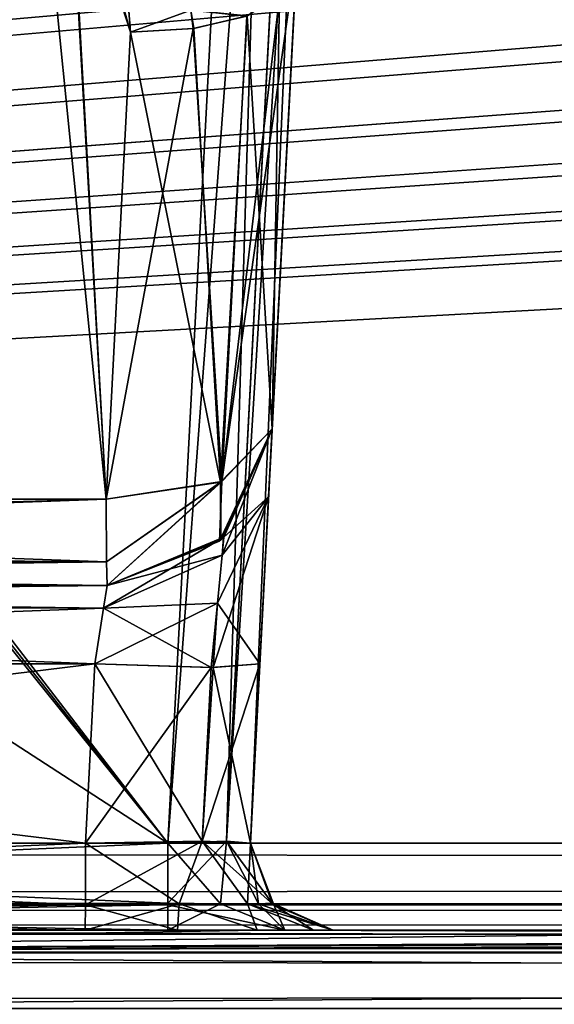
# Model space of a CAD drawing. Header units: inches. Extents: x -9.7 to 9.7, y -2.4 to 4.3.
# Tile 300 of 656: x -5.229 to -5.035, y -1.632 to -1.275. Entities that reach past the tile are written whole.
import ezdxf

# ---------------------------------------------------------------- set-up
doc = ezdxf.new("R2010")
doc.units = ezdxf.units.IN
doc.header["$LTSCALE"] = 101.851852
doc.header["$MEASUREMENT"] = 0
for name, color, linetype in [('1600', 7, 'CONTINUOUS'), ('1601', 7, 'CONTINUOUS'), ('1602', 7, 'CONTINUOUS'), ('1603', 7, 'CONTINUOUS'), ('1612', 7, 'CONTINUOUS'), ('1613', 7, 'CONTINUOUS'), ('1621', 7, 'CONTINUOUS'), ('1622', 7, 'CONTINUOUS'), ('1623', 7, 'CONTINUOUS'), ('1624', 7, 'CONTINUOUS'), ('1625', 7, 'CONTINUOUS'), ('1640', 7, 'CONTINUOUS'), ('166', 7, 'CONTINUOUS'), ('175', 7, 'CONTINUOUS'), ('1800', 7, 'CONTINUOUS'), ('1801', 7, 'CONTINUOUS'), ('1802', 7, 'CONTINUOUS'), ('1803', 7, 'CONTINUOUS'), ('1840', 7, 'CONTINUOUS'), ('200', 7, 'CONTINUOUS'), ('230', 7, 'CONTINUOUS'), ('231', 7, 'CONTINUOUS'), ('3858', 7, 'CONTINUOUS'), ('3863', 7, 'CONTINUOUS'), ('467', 7, 'CONTINUOUS'), ('5727', 7, 'CONTINUOUS'), ('6739', 7, 'CONTINUOUS'), ('6740', 7, 'CONTINUOUS'), ('6741', 7, 'CONTINUOUS'), ('6742', 7, 'CONTINUOUS'), ('6743', 7, 'CONTINUOUS'), ('7287', 7, 'CONTINUOUS'), ('7288', 7, 'CONTINUOUS'), ('7291', 7, 'CONTINUOUS'), ('7297', 7, 'CONTINUOUS'), ('7298', 7, 'CONTINUOUS'), ('7299', 7, 'CONTINUOUS'), ('7300', 7, 'CONTINUOUS'), ('7301', 7, 'CONTINUOUS'), ('7302', 7, 'CONTINUOUS'), ('7310', 7, 'CONTINUOUS'), ('7311', 7, 'CONTINUOUS'), ('7312', 7, 'CONTINUOUS'), ('8370', 7, 'CONTINUOUS'), ('8384', 7, 'CONTINUOUS'), ('9455', 7, 'CONTINUOUS'), ('9456', 7, 'CONTINUOUS'), ('9457', 7, 'CONTINUOUS'), ('9458', 7, 'CONTINUOUS'), ('9459', 7, 'CONTINUOUS'), ('9460', 7, 'CONTINUOUS'), ('9461', 7, 'CONTINUOUS'), ('9464', 7, 'CONTINUOUS'), ('9465', 7, 'CONTINUOUS')]:
    doc.layers.add(name, color=color, linetype=linetype)

msp = doc.modelspace()

# ---------------------------------------------------------------- linework, layer by layer
at = {"layer": '1600', "linetype": 'Continuous'}
for points in [[(-5.09641, -0.64895, 3.78276), (-5.14486, -1.57343, 4.39629), (-5.09584, -0.6382, 4.4453), (-5.09641, -0.64895, 3.78276)], [(-5.13828, -1.44788, 4.17846), (-5.14486, -1.57343, 4.39629), (-5.09641, -0.64895, 3.78276), (-5.13828, -1.44788, 4.17846)], [(-5.13698, -1.42314, 4.11653), (-5.13828, -1.44788, 4.17846), (-5.09641, -0.64895, 3.78276), (-5.13698, -1.42314, 4.11653)], [(-5.0979, -0.67738, 3.79138), (-5.13698, -1.42314, 4.11653), (-5.09641, -0.64895, 3.78276), (-5.0979, -0.67738, 3.79138)], [(-5.13698, -1.42314, 3.87629), (-5.13698, -1.42314, 4.11653), (-5.0979, -0.67738, 3.79138), (-5.13698, -1.42314, 3.87629)], [(-5.1278, -1.24804, 3.80555), (-5.13698, -1.42314, 3.87629), (-5.0979, -0.67738, 3.79138), (-5.1278, -1.24804, 3.80555)], [(-5.14145, -1.50847, 4.20637), (-5.14486, -1.57343, 4.39629), (-5.13828, -1.44788, 4.17846), (-5.14145, -1.50847, 4.20637)], [(-5.14486, -1.57343, 4.20977), (-5.14486, -1.57343, 4.39629), (-5.14145, -1.50847, 4.20637), (-5.14486, -1.57343, 4.20977)]]:
    msp.add_3dface(points, dxfattribs=at)
at = {"layer": '1601', "linetype": 'Continuous'}
for points in [[(-5.14486, -1.57343, 4.39629), (-5.14486, -1.57343, 4.20977), (-5.13647, -1.59584, 4.20977), (-5.14486, -1.57343, 4.39629)], [(-5.13643, -1.59589, 4.39629), (-5.14486, -1.57343, 4.39629), (-5.13647, -1.59584, 4.20977), (-5.13643, -1.59589, 4.39629)], [(-5.1149, -1.605, 4.20981), (-5.13643, -1.59589, 4.39629), (-5.13647, -1.59584, 4.20977), (-5.1149, -1.605, 4.20981)], [(-5.1149, -1.605, 4.20981), (-5.1149, -1.605, 4.39628), (-5.13643, -1.59589, 4.39629), (-5.1149, -1.605, 4.20981)]]:
    msp.add_3dface(points, dxfattribs=at)
at = {"layer": '1602', "linetype": 'Continuous'}
for points in [[(-5.17481, -1.59526, 4.43408), (-5.17481, -1.57343, 4.42625), (-5.15357, -1.57279, 4.41749), (-5.17481, -1.59526, 4.43408)], [(-5.1558, -1.59547, 4.42919), (-5.17481, -1.59526, 4.43408), (-5.15357, -1.57279, 4.41749), (-5.1558, -1.59547, 4.42919)], [(-5.14191, -1.59547, 4.41529), (-5.1558, -1.59547, 4.42919), (-5.15357, -1.57279, 4.41749), (-5.14191, -1.59547, 4.41529)], [(-5.14486, -1.57343, 4.39629), (-5.14191, -1.59547, 4.41529), (-5.15357, -1.57279, 4.41749), (-5.14486, -1.57343, 4.39629)], [(-5.14486, -1.57343, 4.39629), (-5.13643, -1.59589, 4.39629), (-5.14191, -1.59547, 4.41529), (-5.14486, -1.57343, 4.39629)], [(-5.17483, -1.605, 4.45621), (-5.17481, -1.59526, 4.43408), (-5.1558, -1.59547, 4.42919), (-5.17483, -1.605, 4.45621)], [(-5.13245, -1.605, 4.43868), (-5.17483, -1.605, 4.45621), (-5.1558, -1.59547, 4.42919), (-5.13245, -1.605, 4.43868)], [(-5.13245, -1.605, 4.43868), (-5.1558, -1.59547, 4.42919), (-5.14191, -1.59547, 4.41529), (-5.13245, -1.605, 4.43868)], [(-5.13643, -1.59589, 4.39629), (-5.13245, -1.605, 4.43868), (-5.14191, -1.59547, 4.41529), (-5.13643, -1.59589, 4.39629)], [(-5.1149, -1.605, 4.39628), (-5.13245, -1.605, 4.43868), (-5.13643, -1.59589, 4.39629), (-5.1149, -1.605, 4.39628)]]:
    msp.add_3dface(points, dxfattribs=at)
at = {"layer": '1603', "linetype": 'Continuous'}
for points in [[(-5.10467, -0.63882, 4.46648), (-5.17481, -1.57343, 4.42625), (-5.1258, -0.63817, 4.47526), (-5.10467, -0.63882, 4.46648)], [(-5.15357, -1.57279, 4.41749), (-5.17481, -1.57343, 4.42625), (-5.10467, -0.63882, 4.46648), (-5.15357, -1.57279, 4.41749)], [(-5.09584, -0.6382, 4.4453), (-5.14486, -1.57343, 4.39629), (-5.15357, -1.57279, 4.41749), (-5.09584, -0.6382, 4.4453)], [(-5.09584, -0.6382, 4.4453), (-5.15357, -1.57279, 4.41749), (-5.10467, -0.63882, 4.46648), (-5.09584, -0.6382, 4.4453)]]:
    msp.add_3dface(points, dxfattribs=at)
at = {"layer": '1612', "linetype": 'Continuous'}
for points in [[(-5.58789, -1.605, 4.14496), (-5.20481, -1.605, 4.1199), (-5.73311, -1.605, 4.1199), (-5.58789, -1.605, 4.14496)], [(-5.14248, -1.605, 4.14496), (-5.20481, -1.605, 4.1199), (-5.58789, -1.605, 4.14496), (-5.14248, -1.605, 4.14496)], [(-5.20481, -1.605, 4.1199), (-5.14248, -1.605, 4.14496), (-5.17135, -1.605, 4.12634), (-5.20481, -1.605, 4.1199)]]:
    msp.add_3dface(points, dxfattribs=at)
at = {"layer": '1613', "linetype": 'Continuous'}
for points in [[(-5.73311, -1.57343, 4.14986), (-5.73311, -1.5962, 4.14112), (-5.20477, -1.57343, 4.14986), (-5.73311, -1.57343, 4.14986)], [(-5.20477, -1.57343, 4.14986), (-5.73311, -1.5962, 4.14112), (-5.20477, -1.59589, 4.14143), (-5.20477, -1.57343, 4.14986)], [(-5.73311, -1.605, 4.1199), (-5.20481, -1.605, 4.1199), (-5.20477, -1.59589, 4.14143), (-5.73311, -1.605, 4.1199)], [(-5.73311, -1.5962, 4.14112), (-5.73311, -1.605, 4.1199), (-5.20477, -1.59589, 4.14143), (-5.73311, -1.5962, 4.14112)]]:
    msp.add_3dface(points, dxfattribs=at)
at = {"layer": '1621', "linetype": 'Continuous'}
for points in [[(-5.82228, -1.48, 3.86955), (-5.79654, -1.48, 4.11649), (-5.1969, -1.48, 4.11649), (-5.82228, -1.48, 3.86955)], [(-5.1969, -1.48, 3.86955), (-5.82228, -1.48, 3.86955), (-5.1969, -1.48, 4.11649), (-5.1969, -1.48, 3.86955)]]:
    msp.add_3dface(points, dxfattribs=at)
at = {"layer": '1622', "linetype": 'Continuous'}
for points in [[(-5.82228, -1.4663, 3.83516), (-5.82228, -1.47127, 3.84133), (-5.19722, -1.44873, 3.82319), (-5.82228, -1.4663, 3.83516)], [(-5.82228, -1.44873, 3.82319), (-5.82228, -1.4663, 3.83516), (-5.19722, -1.44873, 3.82319), (-5.82228, -1.44873, 3.82319)], [(-5.19722, -1.44873, 3.82319), (-5.82228, -1.47127, 3.84133), (-5.19706, -1.47145, 3.84158), (-5.19722, -1.44873, 3.82319)], [(-5.82228, -1.47127, 3.84133), (-5.82228, -1.48, 3.86955), (-5.19706, -1.47145, 3.84158), (-5.82228, -1.47127, 3.84133)], [(-5.82228, -1.48, 3.86955), (-5.1969, -1.48, 3.86955), (-5.19706, -1.47145, 3.84158), (-5.82228, -1.48, 3.86955)]]:
    msp.add_3dface(points, dxfattribs=at)
at = {"layer": '1623', "linetype": 'Continuous'}
for points in [[(-5.83865, -1.13627, 3.69695), (-5.82228, -1.44873, 3.82319), (-5.22861, -1.13627, 3.69695), (-5.83865, -1.13627, 3.69695)], [(-5.82228, -1.44873, 3.82319), (-5.19722, -1.44873, 3.82319), (-5.22861, -1.13627, 3.69695), (-5.82228, -1.44873, 3.82319)], [(-5.22861, -1.13627, 3.69695), (-5.19722, -1.44873, 3.82319), (-5.21038, -1.21142, 3.72731), (-5.22861, -1.13627, 3.69695)], [(-5.19722, -1.44873, 3.82319), (-5.18835, -1.27924, 3.75471), (-5.21038, -1.21142, 3.72731), (-5.19722, -1.44873, 3.82319)]]:
    msp.add_3dface(points, dxfattribs=at)
at = {"layer": '1624', "linetype": 'Continuous'}
for points in [[(-5.13698, -1.42314, 3.87629), (-5.1278, -1.24804, 3.80555), (-5.1343, -1.26547, 3.78548), (-5.13698, -1.42314, 3.87629)], [(-5.14613, -1.27338, 3.77106), (-5.13698, -1.42314, 3.87629), (-5.1343, -1.26547, 3.78548), (-5.14613, -1.27338, 3.77106)], [(-5.14613, -1.27338, 3.77106), (-5.16548, -1.2779, 3.75904), (-5.15573, -1.44255, 3.83862), (-5.14613, -1.27338, 3.77106)], [(-5.13698, -1.42314, 3.87629), (-5.14613, -1.27338, 3.77106), (-5.15573, -1.44255, 3.83862), (-5.13698, -1.42314, 3.87629)], [(-5.16548, -1.2779, 3.75904), (-5.18835, -1.27924, 3.75471), (-5.15573, -1.44255, 3.83862), (-5.16548, -1.2779, 3.75904)], [(-5.18835, -1.27924, 3.75471), (-5.19722, -1.44873, 3.82319), (-5.15573, -1.44255, 3.83862), (-5.18835, -1.27924, 3.75471)]]:
    msp.add_3dface(points, dxfattribs=at)
at = {"layer": '1625', "linetype": 'Continuous'}
for points in [[(-5.18835, -1.27924, 3.75471), (-5.16548, -1.2779, 3.75904), (-5.16655, -1.27128, 3.75635), (-5.18835, -1.27924, 3.75471)], [(-5.16548, -1.2779, 3.75904), (-5.14613, -1.27338, 3.77106), (-5.16655, -1.27128, 3.75635), (-5.16548, -1.2779, 3.75904)]]:
    msp.add_3dface(points, dxfattribs=at)
at = {"layer": '1640', "linetype": 'Continuous'}
for points in [[(-5.22861, -1.13627, 3.69695), (-5.18835, -1.27924, 3.75471), (-5.20015, -1.12842, 3.70182), (-5.22861, -1.13627, 3.69695)], [(-5.18835, -1.27924, 3.75471), (-5.16655, -1.27128, 3.75635), (-5.20015, -1.12842, 3.70182), (-5.18835, -1.27924, 3.75471)], [(-5.18835, -1.27924, 3.75471), (-5.22861, -1.13627, 3.69695), (-5.21038, -1.21142, 3.72731), (-5.18835, -1.27924, 3.75471)]]:
    msp.add_3dface(points, dxfattribs=at)
at = {"layer": '166', "linetype": 'Continuous'}
for points in [[(8.075, -1.605, 4.09849), (-8.075, -1.605, 4.09849), (8.075, -1.605, -4.09849), (8.075, -1.605, 4.09849)], [(8.075, -1.605, -4.09849), (-8.075, -1.605, 4.09849), (-8.075, -1.605, -4.09849), (8.075, -1.605, -4.09849)]]:
    msp.add_3dface(points, dxfattribs=at)
at = {"layer": '175', "linetype": 'Continuous'}
for points in [[(8.57824, -1.605, 4.59779), (-8.57822, -1.605, 4.59779), (5.96565, -1.605, 4.58254), (8.57824, -1.605, 4.59779)], [(5.96565, -1.605, 4.58254), (-8.57822, -1.605, 4.59779), (1.96565, -1.605, 4.58254), (5.96565, -1.605, 4.58254)], [(1.96565, -1.605, 4.58254), (-8.57822, -1.605, 4.59779), (-1.98604, -1.605, 4.58467), (1.96565, -1.605, 4.58254)], [(-1.98604, -1.605, 4.58467), (-8.57822, -1.605, 4.59779), (-5.98604, -1.605, 4.58467), (-1.98604, -1.605, 4.58467)], [(-8.57821, -1.605, -4.59779), (8.57824, -1.605, -4.59779), (-5.96565, -1.605, -4.58254), (-8.57821, -1.605, -4.59779)], [(-2.09812, -1.605, 4.5635), (-1.98604, -1.605, 4.58467), (-5.98604, -1.605, 4.58467), (-2.09812, -1.605, 4.5635)], [(-2.18687, -1.605, 4.49132), (-2.09812, -1.605, 4.5635), (-5.98604, -1.605, 4.58467), (-2.18687, -1.605, 4.49132)], [(-2.31452, -1.605, 4.45621), (-2.18687, -1.605, 4.49132), (-5.98604, -1.605, 4.58467), (-2.31452, -1.605, 4.45621)], [(-2.82517, -1.605, 4.45621), (-2.31452, -1.605, 4.45621), (-5.98604, -1.605, 4.58467), (-2.82517, -1.605, 4.45621)], [(-3.17483, -1.605, 4.45621), (-2.82517, -1.605, 4.45621), (-5.98604, -1.605, 4.58467), (-3.17483, -1.605, 4.45621)], [(-3.84467, -1.605, 4.45621), (-3.17483, -1.605, 4.45621), (-5.98604, -1.605, 4.58467), (-3.84467, -1.605, 4.45621)], [(-3.88708, -1.605, 4.43865), (-3.84467, -1.605, 4.45621), (-5.98604, -1.605, 4.58467), (-3.88708, -1.605, 4.43865)], [(-4.15533, -1.605, 4.45621), (-3.88708, -1.605, 4.43865), (-5.98604, -1.605, 4.58467), (-4.15533, -1.605, 4.45621)], [(-4.82517, -1.605, 4.45621), (-4.15533, -1.605, 4.45621), (-5.98604, -1.605, 4.58467), (-4.82517, -1.605, 4.45621)], [(-4.86758, -1.605, 4.43865), (-4.82517, -1.605, 4.45621), (-5.98604, -1.605, 4.58467), (-4.86758, -1.605, 4.43865)], [(-5.17483, -1.605, 4.45621), (-4.86758, -1.605, 4.43865), (-5.98604, -1.605, 4.58467), (-5.17483, -1.605, 4.45621)], [(-5.8773, -1.605, 4.55025), (-5.17483, -1.605, 4.45621), (-5.98604, -1.605, 4.58467), (-5.8773, -1.605, 4.55025)], [(-5.96565, -1.605, -4.58254), (8.57824, -1.605, -4.59779), (-1.96565, -1.605, -4.58254), (-5.96565, -1.605, -4.58254)], [(-5.86027, -1.605, -4.53864), (-5.96565, -1.605, -4.58254), (-1.96565, -1.605, -4.58254), (-5.86027, -1.605, -4.53864)], [(-5.68548, -1.605, 4.45621), (-5.17483, -1.605, 4.45621), (-5.8773, -1.605, 4.55025), (-5.68548, -1.605, 4.45621)], [(-5.68548, -1.605, -4.45621), (-5.86027, -1.605, -4.53864), (-1.96565, -1.605, -4.58254), (-5.68548, -1.605, -4.45621)], [(-5.17483, -1.605, -4.45621), (-5.68548, -1.605, -4.45621), (-1.96565, -1.605, -4.58254), (-5.17483, -1.605, -4.45621)], [(-5.13242, -1.605, -4.43865), (-5.17483, -1.605, -4.45621), (-4.82517, -1.605, -4.45621), (-5.13242, -1.605, -4.43865)], [(-4.82517, -1.605, -4.45621), (-5.17483, -1.605, -4.45621), (-1.96565, -1.605, -4.58254), (-4.82517, -1.605, -4.45621)], [(-4.8851, -1.605, 4.39627), (-4.86758, -1.605, 4.43865), (-5.17483, -1.605, 4.45621), (-4.8851, -1.605, 4.39627)], [(-5.13245, -1.605, 4.43868), (-4.8851, -1.605, 4.39627), (-5.17483, -1.605, 4.45621), (-5.13245, -1.605, 4.43868)], [(-5.14248, -1.605, -4.14496), (-5.12201, -1.605, -4.17472), (-4.8851, -1.605, -4.39628), (-5.14248, -1.605, -4.14496)], [(-4.85755, -1.605, -4.14497), (-5.14248, -1.605, -4.14496), (-4.87798, -1.605, -4.1747), (-4.85755, -1.605, -4.14497)], [(-4.87798, -1.605, -4.1747), (-5.14248, -1.605, -4.14496), (-4.8851, -1.605, -4.2098), (-4.87798, -1.605, -4.1747)], [(-4.8851, -1.605, -4.2098), (-5.14248, -1.605, -4.14496), (-4.8851, -1.605, -4.39628), (-4.8851, -1.605, -4.2098)], [(-5.14248, -1.605, 4.14496), (-4.85752, -1.605, 4.14496), (-5.12203, -1.605, 4.17469), (-5.14248, -1.605, 4.14496)], [(-4.8851, -1.605, 4.20982), (-4.8851, -1.605, 4.39627), (-5.13245, -1.605, 4.43868), (-4.8851, -1.605, 4.20982)], [(-5.1149, -1.605, 4.39628), (-4.8851, -1.605, 4.20982), (-5.13245, -1.605, 4.43868), (-5.1149, -1.605, 4.39628)], [(-5.1149, -1.605, -4.39627), (-5.13242, -1.605, -4.43865), (-4.82517, -1.605, -4.45621), (-5.1149, -1.605, -4.39627)], [(-5.12203, -1.605, 4.17469), (-4.85752, -1.605, 4.14496), (-5.1149, -1.605, 4.20981), (-5.12203, -1.605, 4.17469)], [(-5.12201, -1.605, -4.17472), (-5.1149, -1.605, -4.20982), (-4.8851, -1.605, -4.39628), (-5.12201, -1.605, -4.17472)], [(-5.1149, -1.605, -4.20982), (-5.1149, -1.605, -4.39627), (-4.86755, -1.605, -4.43868), (-5.1149, -1.605, -4.20982)], [(-4.86755, -1.605, -4.43868), (-5.1149, -1.605, -4.39627), (-4.82517, -1.605, -4.45621), (-4.86755, -1.605, -4.43868)], [(-4.8851, -1.605, -4.39628), (-5.1149, -1.605, -4.20982), (-4.86755, -1.605, -4.43868), (-4.8851, -1.605, -4.39628)], [(-4.87799, -1.605, 4.17472), (-4.8851, -1.605, 4.20982), (-5.1149, -1.605, 4.39628), (-4.87799, -1.605, 4.17472)], [(-4.85752, -1.605, 4.14496), (-4.87799, -1.605, 4.17472), (-5.1149, -1.605, 4.39628), (-4.85752, -1.605, 4.14496)], [(-5.1149, -1.605, 4.20981), (-4.85752, -1.605, 4.14496), (-5.1149, -1.605, 4.39628), (-5.1149, -1.605, 4.20981)]]:
    msp.add_3dface(points, dxfattribs=at)
at = {"layer": '1800', "linetype": 'Continuous'}
for points in [[(-5.70702, -1.22838, -4.44433), (-5.68551, -1.57343, -4.42625), (-5.1258, -0.63817, -4.47526), (-5.70702, -1.22838, -4.44433)], [(-5.68551, -1.57343, -4.42625), (-5.17481, -1.57343, -4.42625), (-5.1258, -0.63817, -4.47526), (-5.68551, -1.57343, -4.42625)]]:
    msp.add_3dface(points, dxfattribs=at)
at = {"layer": '1801', "linetype": 'Continuous'}
for points in [[(-5.17481, -1.57343, -4.42625), (-5.68551, -1.57343, -4.42625), (-5.68549, -1.5959, -4.43468), (-5.17481, -1.57343, -4.42625)], [(-5.17481, -1.59589, -4.43467), (-5.17481, -1.57343, -4.42625), (-5.68549, -1.5959, -4.43468), (-5.17481, -1.59589, -4.43467)], [(-5.68548, -1.605, -4.45621), (-5.17481, -1.59589, -4.43467), (-5.68549, -1.5959, -4.43468), (-5.68548, -1.605, -4.45621)], [(-5.68548, -1.605, -4.45621), (-5.17483, -1.605, -4.45621), (-5.17481, -1.59589, -4.43467), (-5.68548, -1.605, -4.45621)]]:
    msp.add_3dface(points, dxfattribs=at)
at = {"layer": '1802', "linetype": 'Continuous'}
for points in [[(-5.17481, -1.57343, -4.42625), (-5.15581, -1.59547, -4.42919), (-5.15361, -1.57279, -4.41753), (-5.17481, -1.57343, -4.42625)], [(-5.17481, -1.57343, -4.42625), (-5.17481, -1.59589, -4.43467), (-5.15581, -1.59547, -4.42919), (-5.17481, -1.57343, -4.42625)], [(-5.15581, -1.59547, -4.42919), (-5.14192, -1.59547, -4.4153), (-5.15361, -1.57279, -4.41753), (-5.15581, -1.59547, -4.42919)], [(-5.13702, -1.59526, -4.39629), (-5.14486, -1.57343, -4.39629), (-5.15361, -1.57279, -4.41753), (-5.13702, -1.59526, -4.39629)], [(-5.14192, -1.59547, -4.4153), (-5.13702, -1.59526, -4.39629), (-5.15361, -1.57279, -4.41753), (-5.14192, -1.59547, -4.4153)], [(-5.17483, -1.605, -4.45621), (-5.13242, -1.605, -4.43865), (-5.17481, -1.59589, -4.43467), (-5.17483, -1.605, -4.45621)], [(-5.17481, -1.59589, -4.43467), (-5.13242, -1.605, -4.43865), (-5.15581, -1.59547, -4.42919), (-5.17481, -1.59589, -4.43467)], [(-5.13242, -1.605, -4.43865), (-5.14192, -1.59547, -4.4153), (-5.15581, -1.59547, -4.42919), (-5.13242, -1.605, -4.43865)], [(-5.1149, -1.605, -4.39627), (-5.13702, -1.59526, -4.39629), (-5.14192, -1.59547, -4.4153), (-5.1149, -1.605, -4.39627)], [(-5.13242, -1.605, -4.43865), (-5.1149, -1.605, -4.39627), (-5.14192, -1.59547, -4.4153), (-5.13242, -1.605, -4.43865)]]:
    msp.add_3dface(points, dxfattribs=at)
at = {"layer": '1803', "linetype": 'Continuous'}
for points in [[(-5.1258, -0.63817, -4.47526), (-5.17481, -1.57343, -4.42625), (-5.15361, -1.57279, -4.41753), (-5.1258, -0.63817, -4.47526)], [(-5.1258, -0.63817, -4.47526), (-5.15361, -1.57279, -4.41753), (-5.10463, -0.63882, -4.46644), (-5.1258, -0.63817, -4.47526)], [(-5.15361, -1.57279, -4.41753), (-5.14486, -1.57343, -4.39629), (-5.10463, -0.63882, -4.46644), (-5.15361, -1.57279, -4.41753)], [(-5.10463, -0.63882, -4.46644), (-5.14486, -1.57343, -4.39629), (-5.09584, -0.6382, -4.4453), (-5.10463, -0.63882, -4.46644)]]:
    msp.add_3dface(points, dxfattribs=at)
at = {"layer": '1840', "linetype": 'Continuous'}
for points in [[(-5.58789, -1.605, -4.14496), (-5.14248, -1.605, -4.14496), (-2.5761, -1.61322, -4.1656), (-5.58789, -1.605, -4.14496)], [(-5.58789, -1.61326, -4.16563), (-5.58789, -1.605, -4.14496), (-2.5761, -1.61322, -4.1656), (-5.58789, -1.61326, -4.16563)], [(-5.14248, -1.605, -4.14496), (-4.85755, -1.605, -4.14497), (-2.5761, -1.61322, -4.1656), (-5.14248, -1.605, -4.14496)], [(-2.5761, -1.63343, -4.17492), (-5.58789, -1.61326, -4.16563), (-2.5761, -1.61322, -4.1656), (-2.5761, -1.63343, -4.17492)], [(-5.58789, -1.63343, -4.17492), (-5.58789, -1.61326, -4.16563), (-2.5761, -1.63343, -4.17492), (-5.58789, -1.63343, -4.17492)]]:
    msp.add_3dface(points, dxfattribs=at)
at = {"layer": '200', "linetype": 'Continuous'}
for points in [[(8.57837, -1.59603, 4.61919), (8.57837, -1.57343, 4.62775), (-8.57837, -1.59542, 4.61977), (8.57837, -1.59603, 4.61919)], [(-8.57837, -1.59542, 4.61977), (8.57837, -1.57343, 4.62775), (-8.57837, -1.57343, 4.62775), (-8.57837, -1.59542, 4.61977)], [(-8.57822, -1.605, 4.59779), (8.57837, -1.59603, 4.61919), (-8.57837, -1.59542, 4.61977), (-8.57822, -1.605, 4.59779)], [(-8.57822, -1.605, 4.59779), (8.57824, -1.605, 4.59779), (8.57837, -1.59603, 4.61919), (-8.57822, -1.605, 4.59779)]]:
    msp.add_3dface(points, dxfattribs=at)
at = {"layer": '230', "linetype": 'Continuous'}
for points in [[(-8.57837, -1.59603, -4.61919), (-8.57837, -1.57343, -4.62775), (8.57837, -1.59542, -4.61977), (-8.57837, -1.59603, -4.61919)], [(8.57837, -1.59542, -4.61977), (-8.57837, -1.57343, -4.62775), (8.57837, -1.57343, -4.62775), (8.57837, -1.59542, -4.61977)], [(8.57824, -1.605, -4.59779), (-8.57837, -1.59603, -4.61919), (8.57837, -1.59542, -4.61977), (8.57824, -1.605, -4.59779)], [(8.57824, -1.605, -4.59779), (-8.57821, -1.605, -4.59779), (-8.57837, -1.59603, -4.61919), (8.57824, -1.605, -4.59779)]]:
    msp.add_3dface(points, dxfattribs=at)
at = {"layer": '231', "linetype": 'Continuous'}
for points in [[(-1.89693, -0.63817, -4.57874), (-8.57837, -1.57343, -4.62775), (-1.93722, -0.62134, -4.57786), (-1.89693, -0.63817, -4.57874)], [(-1.93722, -0.62134, -4.57786), (-8.57837, -1.57343, -4.62775), (-2.10307, -0.63817, -4.57874), (-1.93722, -0.62134, -4.57786)], [(-2.87743, -0.63817, -4.57874), (-8.57837, -1.57343, -4.62775), (-2.91772, -0.62134, -4.57786), (-2.87743, -0.63817, -4.57874)], [(-2.91772, -0.62134, -4.57786), (-8.57837, -1.57343, -4.62775), (-3.12257, -0.63817, -4.57874), (-2.91772, -0.62134, -4.57786)], [(-4.87743, -0.63817, -4.57874), (-8.57837, -1.57343, -4.62775), (-4.91772, -0.62134, -4.57786), (-4.87743, -0.63817, -4.57874)], [(-4.91772, -0.62134, -4.57786), (-8.57837, -1.57343, -4.62775), (-5.12257, -0.63817, -4.57874), (-4.91772, -0.62134, -4.57786)], [(-3.89693, -0.63817, -4.57874), (-8.57837, -1.57343, -4.62775), (-3.93717, -0.62139, -4.57786), (-3.89693, -0.63817, -4.57874)], [(-3.93717, -0.62139, -4.57786), (-8.57837, -1.57343, -4.62775), (-4.10307, -0.63817, -4.57874), (-3.93717, -0.62139, -4.57786)], [(8.57837, -1.57343, -4.62775), (-8.57837, -1.57343, -4.62775), (8.52935, -0.63817, -4.57874), (8.57837, -1.57343, -4.62775)], [(5.89693, -0.63817, -4.57874), (-8.57837, -1.57343, -4.62775), (5.12257, -0.63817, -4.57874), (5.89693, -0.63817, -4.57874)], [(-8.57837, -1.57343, -4.62775), (5.89693, -0.63817, -4.57874), (6.10307, -0.63817, -4.57874), (-8.57837, -1.57343, -4.62775)], [(5.12257, -0.63817, -4.57874), (-8.57837, -1.57343, -4.62775), (4.87743, -0.63817, -4.57874), (5.12257, -0.63817, -4.57874)], [(4.87743, -0.63817, -4.57874), (-8.57837, -1.57343, -4.62775), (4.10307, -0.63817, -4.57874), (4.87743, -0.63817, -4.57874)], [(4.10307, -0.63817, -4.57874), (-8.57837, -1.57343, -4.62775), (3.89693, -0.63817, -4.57874), (4.10307, -0.63817, -4.57874)], [(3.89693, -0.63817, -4.57874), (-8.57837, -1.57343, -4.62775), (3.12257, -0.63817, -4.57874), (3.89693, -0.63817, -4.57874)], [(3.12257, -0.63817, -4.57874), (-8.57837, -1.57343, -4.62775), (2.87743, -0.63817, -4.57874), (3.12257, -0.63817, -4.57874)], [(2.87743, -0.63817, -4.57874), (-8.57837, -1.57343, -4.62775), (2.10307, -0.63817, -4.57874), (2.87743, -0.63817, -4.57874)], [(2.10307, -0.63817, -4.57874), (-8.57837, -1.57343, -4.62775), (1.89693, -0.63817, -4.57874), (2.10307, -0.63817, -4.57874)], [(1.89693, -0.63817, -4.57874), (-8.57837, -1.57343, -4.62775), (-1.89693, -0.63817, -4.57874), (1.89693, -0.63817, -4.57874)], [(-2.10307, -0.63817, -4.57874), (-8.57837, -1.57343, -4.62775), (-2.87743, -0.63817, -4.57874), (-2.10307, -0.63817, -4.57874)], [(-3.12257, -0.63817, -4.57874), (-8.57837, -1.57343, -4.62775), (-3.89693, -0.63817, -4.57874), (-3.12257, -0.63817, -4.57874)], [(-4.10307, -0.63817, -4.57874), (-8.57837, -1.57343, -4.62775), (-4.87743, -0.63817, -4.57874), (-4.10307, -0.63817, -4.57874)], [(-5.12257, -0.63817, -4.57874), (-8.57837, -1.57343, -4.62775), (-5.89693, -0.63817, -4.57874), (-5.12257, -0.63817, -4.57874)], [(8.52935, -0.63817, -4.57874), (-8.57837, -1.57343, -4.62775), (7.12257, -0.63817, -4.57874), (8.52935, -0.63817, -4.57874)], [(7.12257, -0.63817, -4.57874), (-8.57837, -1.57343, -4.62775), (6.87743, -0.63817, -4.57874), (7.12257, -0.63817, -4.57874)], [(6.87743, -0.63817, -4.57874), (-8.57837, -1.57343, -4.62775), (6.10307, -0.63817, -4.57874), (6.87743, -0.63817, -4.57874)]]:
    msp.add_3dface(points, dxfattribs=at)
at = {"layer": '3858', "linetype": 'Continuous'}
for points in [[(-8.075, -1.605, 4.09849), (8.075, -1.605, 4.09849), (8.075, -1.61324, 4.07784), (-8.075, -1.605, 4.09849)], [(-8.075, -1.605, 4.09849), (8.075, -1.61324, 4.07784), (-8.075, -1.61324, 4.07784), (-8.075, -1.605, 4.09849)], [(8.075, -1.63343, 4.06853), (-8.075, -1.63343, 4.06853), (-8.075, -1.61324, 4.07784), (8.075, -1.63343, 4.06853)], [(8.075, -1.61324, 4.07784), (8.075, -1.63343, 4.06853), (-8.075, -1.61324, 4.07784), (8.075, -1.61324, 4.07784)]]:
    msp.add_3dface(points, dxfattribs=at)
at = {"layer": '3863', "linetype": 'Continuous'}
for points in [[(8.075, -1.605, -4.09849), (-8.075, -1.605, -4.09849), (-8.075, -1.61324, -4.07784), (8.075, -1.605, -4.09849)], [(8.075, -1.61324, -4.07784), (8.075, -1.605, -4.09849), (-8.075, -1.61324, -4.07784), (8.075, -1.61324, -4.07784)], [(-8.075, -1.63343, -4.06853), (8.075, -1.63343, -4.06853), (8.075, -1.61324, -4.07784), (-8.075, -1.63343, -4.06853)], [(-8.075, -1.63343, -4.06853), (8.075, -1.61324, -4.07784), (-8.075, -1.61324, -4.07784), (-8.075, -1.63343, -4.06853)]]:
    msp.add_3dface(points, dxfattribs=at)
at = {"layer": '467', "linetype": 'Continuous'}
for points in [[(-8.57837, -1.57343, 4.62775), (8.57837, -1.57343, 4.62775), (-8.52935, -0.63817, 4.57874), (-8.57837, -1.57343, 4.62775)], [(-8.52935, -0.63817, 4.57874), (8.57837, -1.57343, 4.62775), (-7.12257, -0.63817, 4.57874), (-8.52935, -0.63817, 4.57874)], [(-7.12257, -0.63817, 4.57874), (8.57837, -1.57343, 4.62775), (-6.87743, -0.63817, 4.57874), (-7.12257, -0.63817, 4.57874)], [(-6.87743, -0.63817, 4.57874), (8.57837, -1.57343, 4.62775), (-6.10307, -0.63817, 4.57874), (-6.87743, -0.63817, 4.57874)], [(-6.10307, -0.63817, 4.57874), (8.57837, -1.57343, 4.62775), (-5.89693, -0.63817, 4.57874), (-6.10307, -0.63817, 4.57874)], [(-5.89693, -0.63817, 4.57874), (8.57837, -1.57343, 4.62775), (-5.12257, -0.63817, 4.57874), (-5.89693, -0.63817, 4.57874)], [(-5.12257, -0.63817, 4.57874), (8.57837, -1.57343, 4.62775), (-4.87743, -0.63817, 4.57874), (-5.12257, -0.63817, 4.57874)]]:
    msp.add_3dface(points, dxfattribs=at)
at = {"layer": '5727', "linetype": 'Continuous'}
for points in [[(-2.85752, -1.605, 4.14496), (-3.14248, -1.605, 4.14496), (-5.58789, -1.61295, 4.1653), (-2.85752, -1.605, 4.14496)], [(-2.85752, -1.605, 4.14496), (-5.58789, -1.61295, 4.1653), (-2.57611, -1.605, 4.14496), (-2.85752, -1.605, 4.14496)], [(-3.14248, -1.605, 4.14496), (-3.88285, -1.605, 4.14496), (-5.58789, -1.61295, 4.1653), (-3.14248, -1.605, 4.14496)], [(-3.88285, -1.605, 4.14496), (-4.11715, -1.605, 4.14496), (-5.58789, -1.61295, 4.1653), (-3.88285, -1.605, 4.14496)], [(-4.11715, -1.605, 4.14496), (-4.85752, -1.605, 4.14496), (-5.58789, -1.61295, 4.1653), (-4.11715, -1.605, 4.14496)], [(-4.85752, -1.605, 4.14496), (-5.14248, -1.605, 4.14496), (-5.58789, -1.61295, 4.1653), (-4.85752, -1.605, 4.14496)], [(-5.14248, -1.605, 4.14496), (-5.58789, -1.605, 4.14496), (-5.58789, -1.61295, 4.1653), (-5.14248, -1.605, 4.14496)], [(-2.57611, -1.605, 4.14496), (-5.58789, -1.61295, 4.1653), (-2.5761, -1.61326, 4.16563), (-2.57611, -1.605, 4.14496)], [(-5.58789, -1.61295, 4.1653), (-5.58789, -1.63343, 4.17492), (-2.5761, -1.61326, 4.16563), (-5.58789, -1.61295, 4.1653)], [(-2.5761, -1.61326, 4.16563), (-5.58789, -1.63343, 4.17492), (-2.5761, -1.63343, 4.17492), (-2.5761, -1.61326, 4.16563)]]:
    msp.add_3dface(points, dxfattribs=at)
at = {"layer": '6739', "linetype": 'Continuous'}
for points in [[(-5.58789, -1.605, -4.14496), (-5.73311, -1.605, -4.1199), (-5.2048, -1.605, -4.1199), (-5.58789, -1.605, -4.14496)], [(-5.14248, -1.605, -4.14496), (-5.58789, -1.605, -4.14496), (-5.17133, -1.605, -4.12635), (-5.14248, -1.605, -4.14496)], [(-5.17133, -1.605, -4.12635), (-5.58789, -1.605, -4.14496), (-5.2048, -1.605, -4.1199), (-5.17133, -1.605, -4.12635)]]:
    msp.add_3dface(points, dxfattribs=at)
at = {"layer": '6740', "linetype": 'Continuous'}
for points in [[(-5.73311, -1.57343, -4.14986), (-5.20477, -1.59584, -4.14147), (-5.73311, -1.59603, -4.14129), (-5.73311, -1.57343, -4.14986)], [(-5.20477, -1.57343, -4.14986), (-5.20477, -1.59584, -4.14147), (-5.73311, -1.57343, -4.14986), (-5.20477, -1.57343, -4.14986)], [(-5.20477, -1.59584, -4.14147), (-5.2048, -1.605, -4.1199), (-5.73311, -1.59603, -4.14129), (-5.20477, -1.59584, -4.14147)], [(-5.2048, -1.605, -4.1199), (-5.73311, -1.605, -4.1199), (-5.73311, -1.59603, -4.14129), (-5.2048, -1.605, -4.1199)]]:
    msp.add_3dface(points, dxfattribs=at)
at = {"layer": '6741', "linetype": 'Continuous'}
for points in [[(-5.17079, -1.59547, -4.15091), (-5.20477, -1.59584, -4.14147), (-5.16235, -1.57278, -4.16737), (-5.17079, -1.59547, -4.15091)], [(-5.20477, -1.59584, -4.14147), (-5.20477, -1.57343, -4.14986), (-5.16235, -1.57278, -4.16737), (-5.20477, -1.59584, -4.14147)], [(-5.14594, -1.59547, -4.17575), (-5.17079, -1.59547, -4.15091), (-5.16235, -1.57278, -4.16737), (-5.14594, -1.59547, -4.17575)], [(-5.14486, -1.57343, -4.20977), (-5.14594, -1.59547, -4.17575), (-5.16235, -1.57278, -4.16737), (-5.14486, -1.57343, -4.20977)], [(-5.13643, -1.59589, -4.20977), (-5.14594, -1.59547, -4.17575), (-5.14486, -1.57343, -4.20977), (-5.13643, -1.59589, -4.20977)], [(-5.17133, -1.605, -4.12635), (-5.2048, -1.605, -4.1199), (-5.17079, -1.59547, -4.15091), (-5.17133, -1.605, -4.12635)], [(-5.2048, -1.605, -4.1199), (-5.20477, -1.59584, -4.14147), (-5.17079, -1.59547, -4.15091), (-5.2048, -1.605, -4.1199)], [(-5.14248, -1.605, -4.14496), (-5.17133, -1.605, -4.12635), (-5.17079, -1.59547, -4.15091), (-5.14248, -1.605, -4.14496)], [(-5.14594, -1.59547, -4.17575), (-5.14248, -1.605, -4.14496), (-5.17079, -1.59547, -4.15091), (-5.14594, -1.59547, -4.17575)], [(-5.12201, -1.605, -4.17472), (-5.14248, -1.605, -4.14496), (-5.14594, -1.59547, -4.17575), (-5.12201, -1.605, -4.17472)], [(-5.13643, -1.59589, -4.20977), (-5.12201, -1.605, -4.17472), (-5.14594, -1.59547, -4.17575), (-5.13643, -1.59589, -4.20977)], [(-5.1149, -1.605, -4.20982), (-5.12201, -1.605, -4.17472), (-5.13643, -1.59589, -4.20977), (-5.1149, -1.605, -4.20982)]]:
    msp.add_3dface(points, dxfattribs=at)
at = {"layer": '6742', "linetype": 'Continuous'}
for points in [[(-5.14486, -1.57343, -4.39629), (-5.13702, -1.59526, -4.39629), (-5.14486, -1.57343, -4.20977), (-5.14486, -1.57343, -4.39629)], [(-5.13702, -1.59526, -4.39629), (-5.13643, -1.59589, -4.20977), (-5.14486, -1.57343, -4.20977), (-5.13702, -1.59526, -4.39629)], [(-5.13702, -1.59526, -4.39629), (-5.1149, -1.605, -4.39627), (-5.13643, -1.59589, -4.20977), (-5.13702, -1.59526, -4.39629)], [(-5.1149, -1.605, -4.39627), (-5.1149, -1.605, -4.20982), (-5.13643, -1.59589, -4.20977), (-5.1149, -1.605, -4.39627)]]:
    msp.add_3dface(points, dxfattribs=at)
at = {"layer": '6743', "linetype": 'Continuous'}
for points in [[(-5.081, -0.355, -4.53392), (-5.09584, -0.6382, -4.4453), (-5.13828, -1.44788, -4.17846), (-5.081, -0.355, -4.53392)], [(-5.13698, -1.42314, -4.11653), (-5.081, -0.355, -4.53392), (-5.13828, -1.44788, -4.17846), (-5.13698, -1.42314, -4.11653)], [(-5.1278, -1.24804, -3.80555), (-5.081, -0.355, -4.53392), (-5.13698, -1.42314, -3.87629), (-5.1278, -1.24804, -3.80555)], [(-5.13698, -1.42314, -3.87629), (-5.081, -0.355, -4.53392), (-5.13698, -1.42314, -4.11653), (-5.13698, -1.42314, -3.87629)], [(-5.09584, -0.6382, -4.4453), (-5.14486, -1.57343, -4.39629), (-5.14486, -1.57343, -4.20977), (-5.09584, -0.6382, -4.4453)], [(-5.09584, -0.6382, -4.4453), (-5.14486, -1.57343, -4.20977), (-5.14145, -1.50847, -4.20637), (-5.09584, -0.6382, -4.4453)], [(-5.13828, -1.44788, -4.17846), (-5.09584, -0.6382, -4.4453), (-5.14145, -1.50847, -4.20637), (-5.13828, -1.44788, -4.17846)]]:
    msp.add_3dface(points, dxfattribs=at)
at = {"layer": '7287', "linetype": 'Continuous'}
for points in [[(-5.21076, -1.21007, -3.72677), (-5.20032, -1.12848, -3.70175), (-5.18835, -1.27925, -3.75471), (-5.21076, -1.21007, -3.72677)], [(-5.18835, -1.27925, -3.75471), (-5.20032, -1.12848, -3.70175), (-5.16655, -1.27128, -3.75635), (-5.18835, -1.27925, -3.75471)]]:
    msp.add_3dface(points, dxfattribs=at)
at = {"layer": '7288', "linetype": 'Continuous'}
for points in [[(-5.22861, -1.13627, -3.69695), (-5.21076, -1.21007, -3.72677), (-5.82228, -1.44873, -3.82319), (-5.22861, -1.13627, -3.69695)], [(-5.82228, -1.44873, -3.82319), (-5.21076, -1.21007, -3.72677), (-5.19722, -1.44873, -3.82319), (-5.82228, -1.44873, -3.82319)], [(-5.21076, -1.21007, -3.72677), (-5.18835, -1.27925, -3.75471), (-5.19722, -1.44873, -3.82319), (-5.21076, -1.21007, -3.72677)]]:
    msp.add_3dface(points, dxfattribs=at)
at = {"layer": '7291', "linetype": 'Continuous'}
for points in [[(-5.81384, -1.48, -4.10259), (-5.82228, -1.48, -3.86955), (-5.1969, -1.48, -3.86955), (-5.81384, -1.48, -4.10259)], [(-5.79654, -1.48, -4.11649), (-5.81384, -1.48, -4.10259), (-5.1969, -1.48, -3.86955), (-5.79654, -1.48, -4.11649)], [(-5.1969, -1.48, -4.11649), (-5.79654, -1.48, -4.11649), (-5.1969, -1.48, -3.86955), (-5.1969, -1.48, -4.11649)]]:
    msp.add_3dface(points, dxfattribs=at)
at = {"layer": '7297', "linetype": 'Continuous'}
for points in [[(-5.73311, -1.57343, -4.14986), (-5.73944, -1.50843, -4.14645), (-5.20137, -1.50843, -4.14645), (-5.73311, -1.57343, -4.14986)], [(-5.20477, -1.57343, -4.14986), (-5.73311, -1.57343, -4.14986), (-5.20137, -1.50843, -4.14645), (-5.20477, -1.57343, -4.14986)]]:
    msp.add_3dface(points, dxfattribs=at)
at = {"layer": '7298', "linetype": 'Continuous'}
for points in [[(-5.20477, -1.57343, -4.14986), (-5.20137, -1.50843, -4.14645), (-5.15911, -1.50972, -4.164), (-5.20477, -1.57343, -4.14986)], [(-5.16235, -1.57278, -4.16737), (-5.20477, -1.57343, -4.14986), (-5.15911, -1.50972, -4.164), (-5.16235, -1.57278, -4.16737)], [(-5.14486, -1.57343, -4.20977), (-5.16235, -1.57278, -4.16737), (-5.14145, -1.50847, -4.20637), (-5.14486, -1.57343, -4.20977)], [(-5.14145, -1.50847, -4.20637), (-5.16235, -1.57278, -4.16737), (-5.15911, -1.50972, -4.164), (-5.14145, -1.50847, -4.20637)]]:
    msp.add_3dface(points, dxfattribs=at)
at = {"layer": '7299', "linetype": 'Continuous'}
for points in [[(-5.13698, -1.42314, -4.11653), (-5.13828, -1.44788, -4.17846), (-5.15455, -1.4625, -4.11649), (-5.13698, -1.42314, -4.11653)], [(-5.13828, -1.44788, -4.17846), (-5.14145, -1.50847, -4.20637), (-5.15679, -1.48644, -4.15779), (-5.13828, -1.44788, -4.17846)], [(-5.13828, -1.44788, -4.17846), (-5.15679, -1.48644, -4.15779), (-5.15514, -1.46898, -4.14049), (-5.13828, -1.44788, -4.17846)], [(-5.13828, -1.44788, -4.17846), (-5.15514, -1.46898, -4.14049), (-5.15455, -1.4625, -4.11649), (-5.13828, -1.44788, -4.17846)], [(-5.15514, -1.46898, -4.14049), (-5.1969, -1.48, -4.11649), (-5.15455, -1.4625, -4.11649), (-5.15514, -1.46898, -4.14049)], [(-5.1969, -1.48, -4.11649), (-5.15514, -1.46898, -4.14049), (-5.19819, -1.4882, -4.1371), (-5.1969, -1.48, -4.11649)], [(-5.15514, -1.46898, -4.14049), (-5.15679, -1.48644, -4.15779), (-5.19819, -1.4882, -4.1371), (-5.15514, -1.46898, -4.14049)], [(-5.15911, -1.50972, -4.164), (-5.20137, -1.50843, -4.14645), (-5.19819, -1.4882, -4.1371), (-5.15911, -1.50972, -4.164)], [(-5.15679, -1.48644, -4.15779), (-5.15911, -1.50972, -4.164), (-5.19819, -1.4882, -4.1371), (-5.15679, -1.48644, -4.15779)], [(-5.14145, -1.50847, -4.20637), (-5.15911, -1.50972, -4.164), (-5.15679, -1.48644, -4.15779), (-5.14145, -1.50847, -4.20637)]]:
    msp.add_3dface(points, dxfattribs=at)
at = {"layer": '7300', "linetype": 'Continuous'}
for points in [[(-5.13698, -1.42314, -3.87629), (-5.15455, -1.4625, -4.11649), (-5.15608, -1.46397, -3.8716), (-5.13698, -1.42314, -3.87629)], [(-5.13698, -1.42314, -3.87629), (-5.13698, -1.42314, -4.11653), (-5.15455, -1.4625, -4.11649), (-5.13698, -1.42314, -3.87629)], [(-5.15455, -1.4625, -4.11649), (-5.1969, -1.48, -4.11649), (-5.15608, -1.46397, -3.8716), (-5.15455, -1.4625, -4.11649)], [(-5.1969, -1.48, -4.11649), (-5.1969, -1.48, -3.86955), (-5.15608, -1.46397, -3.8716), (-5.1969, -1.48, -4.11649)]]:
    msp.add_3dface(points, dxfattribs=at)
at = {"layer": '7301', "linetype": 'Continuous'}
for points in [[(-5.13698, -1.42314, -3.87629), (-5.15608, -1.46397, -3.8716), (-5.15521, -1.44233, -3.83907), (-5.13698, -1.42314, -3.87629)], [(-5.19722, -1.44873, -3.82319), (-5.15521, -1.44233, -3.83907), (-5.19706, -1.47145, -3.84158), (-5.19722, -1.44873, -3.82319)], [(-5.15521, -1.44233, -3.83907), (-5.1969, -1.48, -3.86955), (-5.19706, -1.47145, -3.84158), (-5.15521, -1.44233, -3.83907)], [(-5.15608, -1.46397, -3.8716), (-5.1969, -1.48, -3.86955), (-5.15521, -1.44233, -3.83907), (-5.15608, -1.46397, -3.8716)]]:
    msp.add_3dface(points, dxfattribs=at)
at = {"layer": '7302', "linetype": 'Continuous'}
for points in [[(-5.1278, -1.24804, -3.80555), (-5.13698, -1.42314, -3.87629), (-5.15521, -1.44233, -3.83907), (-5.1278, -1.24804, -3.80555)], [(-5.1278, -1.24804, -3.80555), (-5.15521, -1.44233, -3.83907), (-5.13428, -1.26546, -3.78551), (-5.1278, -1.24804, -3.80555)], [(-5.13428, -1.26546, -3.78551), (-5.15521, -1.44233, -3.83907), (-5.1462, -1.27341, -3.77099), (-5.13428, -1.26546, -3.78551)], [(-5.1462, -1.27341, -3.77099), (-5.15521, -1.44233, -3.83907), (-5.16564, -1.27792, -3.75898), (-5.1462, -1.27341, -3.77099)], [(-5.19722, -1.44873, -3.82319), (-5.18835, -1.27925, -3.75471), (-5.16564, -1.27792, -3.75898), (-5.19722, -1.44873, -3.82319)], [(-5.15521, -1.44233, -3.83907), (-5.19722, -1.44873, -3.82319), (-5.16564, -1.27792, -3.75898), (-5.15521, -1.44233, -3.83907)]]:
    msp.add_3dface(points, dxfattribs=at)
at = {"layer": '7310', "linetype": 'Continuous'}
for points in [[(-5.18835, -1.27925, -3.75471), (-5.16655, -1.27128, -3.75635), (-5.16564, -1.27792, -3.75898), (-5.18835, -1.27925, -3.75471)], [(-5.16655, -1.27128, -3.75635), (-5.1462, -1.27341, -3.77099), (-5.16564, -1.27792, -3.75898), (-5.16655, -1.27128, -3.75635)]]:
    msp.add_3dface(points, dxfattribs=at)
at = {"layer": '7311', "linetype": 'Continuous'}
for points in [[(-5.82228, -1.44873, -3.82319), (-5.19722, -1.44873, -3.82319), (-5.19706, -1.47145, -3.84158), (-5.82228, -1.44873, -3.82319)], [(-5.82228, -1.4664, -3.83527), (-5.82228, -1.44873, -3.82319), (-5.19706, -1.47145, -3.84158), (-5.82228, -1.4664, -3.83527)], [(-5.82228, -1.47162, -3.84184), (-5.82228, -1.4664, -3.83527), (-5.19706, -1.47145, -3.84158), (-5.82228, -1.47162, -3.84184)], [(-5.1969, -1.48, -3.86955), (-5.82228, -1.47162, -3.84184), (-5.19706, -1.47145, -3.84158), (-5.1969, -1.48, -3.86955)], [(-5.82228, -1.48, -3.86955), (-5.82228, -1.47162, -3.84184), (-5.1969, -1.48, -3.86955), (-5.82228, -1.48, -3.86955)]]:
    msp.add_3dface(points, dxfattribs=at)
at = {"layer": '7312', "linetype": 'Continuous'}
for points in [[(-5.79654, -1.48, -4.11649), (-5.1969, -1.48, -4.11649), (-5.19819, -1.4882, -4.1371), (-5.79654, -1.48, -4.11649)], [(-5.79654, -1.48, -4.11649), (-5.19819, -1.4882, -4.1371), (-5.75929, -1.48645, -4.13507), (-5.79654, -1.48, -4.11649)], [(-5.20137, -1.50843, -4.14645), (-5.73944, -1.50843, -4.14645), (-5.75929, -1.48645, -4.13507), (-5.20137, -1.50843, -4.14645)], [(-5.19819, -1.4882, -4.1371), (-5.20137, -1.50843, -4.14645), (-5.75929, -1.48645, -4.13507), (-5.19819, -1.4882, -4.1371)]]:
    msp.add_3dface(points, dxfattribs=at)
at = {"layer": '8370', "linetype": 'Continuous'}
for points in [[(-6.35, -0.43265, 15.47192), (-8.85, -2.20041, 13.70416), (-3.55711, -2.20041, 13.70416), (-6.35, -0.43265, 15.47192)], [(-6.35, -0.43265, 15.47192), (-3.55711, -2.20041, 13.70416), (-3.55711, -0.43265, 15.47192), (-6.35, -0.43265, 15.47192)]]:
    msp.add_3dface(points, dxfattribs=at)
at = {"layer": '8384', "linetype": 'Continuous'}
for points in [[(-8.85, -2.0894, 13.59314), (-6.35, -0.32163, 15.36091), (-3.55711, -0.32163, 15.36091), (-8.85, -2.0894, 13.59314)], [(-8.85, -2.0894, 13.59314), (-3.55711, -0.32163, 15.36091), (-3.55711, -2.0894, 13.59314), (-8.85, -2.0894, 13.59314)]]:
    msp.add_3dface(points, dxfattribs=at)
at = {"layer": '9455', "linetype": 'Continuous'}
for points in [[(-5.13698, -1.42314, 3.87629), (-5.15573, -1.44255, 3.83862), (-5.15564, -1.46356, 3.87164), (-5.13698, -1.42314, 3.87629)], [(-5.19722, -1.44873, 3.82319), (-5.19706, -1.47145, 3.84158), (-5.15573, -1.44255, 3.83862), (-5.19722, -1.44873, 3.82319)], [(-5.19706, -1.47145, 3.84158), (-5.1969, -1.48, 3.86955), (-5.15573, -1.44255, 3.83862), (-5.19706, -1.47145, 3.84158)], [(-5.15573, -1.44255, 3.83862), (-5.1969, -1.48, 3.86955), (-5.15564, -1.46356, 3.87164), (-5.15573, -1.44255, 3.83862)]]:
    msp.add_3dface(points, dxfattribs=at)
at = {"layer": '9456', "linetype": 'Continuous'}
for points in [[(-5.13698, -1.42314, 4.11653), (-5.13698, -1.42314, 3.87629), (-5.15564, -1.46356, 3.87164), (-5.13698, -1.42314, 4.11653)], [(-5.13698, -1.42314, 4.11653), (-5.15564, -1.46356, 3.87164), (-5.15464, -1.4626, 4.11649), (-5.13698, -1.42314, 4.11653)], [(-5.1969, -1.48, 3.86955), (-5.1969, -1.48, 4.11649), (-5.15464, -1.4626, 4.11649), (-5.1969, -1.48, 3.86955)], [(-5.15564, -1.46356, 3.87164), (-5.1969, -1.48, 3.86955), (-5.15464, -1.4626, 4.11649), (-5.15564, -1.46356, 3.87164)]]:
    msp.add_3dface(points, dxfattribs=at)
at = {"layer": '9457', "linetype": 'Continuous'}
for points in [[(-5.13828, -1.44788, 4.17846), (-5.13698, -1.42314, 4.11653), (-5.15514, -1.46897, 4.14048), (-5.13828, -1.44788, 4.17846)], [(-5.13698, -1.42314, 4.11653), (-5.15464, -1.4626, 4.11649), (-5.15514, -1.46897, 4.14048), (-5.13698, -1.42314, 4.11653)], [(-5.14145, -1.50847, 4.20637), (-5.13828, -1.44788, 4.17846), (-5.15838, -1.50972, 4.16474), (-5.14145, -1.50847, 4.20637)], [(-5.13828, -1.44788, 4.17846), (-5.15679, -1.48643, 4.15779), (-5.15838, -1.50972, 4.16474), (-5.13828, -1.44788, 4.17846)], [(-5.13828, -1.44788, 4.17846), (-5.15514, -1.46897, 4.14048), (-5.15679, -1.48643, 4.15779), (-5.13828, -1.44788, 4.17846)], [(-5.15464, -1.4626, 4.11649), (-5.1969, -1.48, 4.11649), (-5.19819, -1.4882, 4.1371), (-5.15464, -1.4626, 4.11649)], [(-5.15514, -1.46897, 4.14048), (-5.15464, -1.4626, 4.11649), (-5.19819, -1.4882, 4.1371), (-5.15514, -1.46897, 4.14048)], [(-5.15679, -1.48643, 4.15779), (-5.15514, -1.46897, 4.14048), (-5.19819, -1.4882, 4.1371), (-5.15679, -1.48643, 4.15779)], [(-5.15838, -1.50972, 4.16474), (-5.15679, -1.48643, 4.15779), (-5.20137, -1.50843, 4.14645), (-5.15838, -1.50972, 4.16474)], [(-5.20137, -1.50843, 4.14645), (-5.15679, -1.48643, 4.15779), (-5.19819, -1.4882, 4.1371), (-5.20137, -1.50843, 4.14645)]]:
    msp.add_3dface(points, dxfattribs=at)
at = {"layer": '9458', "linetype": 'Continuous'}
for points in [[(-5.20137, -1.50843, 4.14645), (-5.20477, -1.57343, 4.14986), (-5.16237, -1.57278, 4.16735), (-5.20137, -1.50843, 4.14645)], [(-5.15838, -1.50972, 4.16474), (-5.20137, -1.50843, 4.14645), (-5.16237, -1.57278, 4.16735), (-5.15838, -1.50972, 4.16474)], [(-5.14486, -1.57343, 4.20977), (-5.15838, -1.50972, 4.16474), (-5.16237, -1.57278, 4.16735), (-5.14486, -1.57343, 4.20977)], [(-5.14486, -1.57343, 4.20977), (-5.14145, -1.50847, 4.20637), (-5.15838, -1.50972, 4.16474), (-5.14486, -1.57343, 4.20977)]]:
    msp.add_3dface(points, dxfattribs=at)
at = {"layer": '9459', "linetype": 'Continuous'}
for points in [[(-5.16237, -1.57278, 4.16735), (-5.20477, -1.57343, 4.14986), (-5.17077, -1.59547, 4.15093), (-5.16237, -1.57278, 4.16735)], [(-5.20477, -1.57343, 4.14986), (-5.20477, -1.59589, 4.14143), (-5.17077, -1.59547, 4.15093), (-5.20477, -1.57343, 4.14986)], [(-5.16237, -1.57278, 4.16735), (-5.17077, -1.59547, 4.15093), (-5.14592, -1.59547, 4.17578), (-5.16237, -1.57278, 4.16735)], [(-5.13647, -1.59584, 4.20977), (-5.14486, -1.57343, 4.20977), (-5.16237, -1.57278, 4.16735), (-5.13647, -1.59584, 4.20977)], [(-5.13647, -1.59584, 4.20977), (-5.16237, -1.57278, 4.16735), (-5.14592, -1.59547, 4.17578), (-5.13647, -1.59584, 4.20977)], [(-5.20481, -1.605, 4.1199), (-5.17135, -1.605, 4.12634), (-5.20477, -1.59589, 4.14143), (-5.20481, -1.605, 4.1199)], [(-5.20477, -1.59589, 4.14143), (-5.17135, -1.605, 4.12634), (-5.17077, -1.59547, 4.15093), (-5.20477, -1.59589, 4.14143)], [(-5.17135, -1.605, 4.12634), (-5.14248, -1.605, 4.14496), (-5.17077, -1.59547, 4.15093), (-5.17135, -1.605, 4.12634)], [(-5.17077, -1.59547, 4.15093), (-5.14248, -1.605, 4.14496), (-5.14592, -1.59547, 4.17578), (-5.17077, -1.59547, 4.15093)], [(-5.14248, -1.605, 4.14496), (-5.12203, -1.605, 4.17469), (-5.14592, -1.59547, 4.17578), (-5.14248, -1.605, 4.14496)], [(-5.12203, -1.605, 4.17469), (-5.1149, -1.605, 4.20981), (-5.14592, -1.59547, 4.17578), (-5.12203, -1.605, 4.17469)], [(-5.1149, -1.605, 4.20981), (-5.13647, -1.59584, 4.20977), (-5.14592, -1.59547, 4.17578), (-5.1149, -1.605, 4.20981)]]:
    msp.add_3dface(points, dxfattribs=at)
at = {"layer": '9460', "linetype": 'Continuous'}
for points in [[(-5.73311, -1.57343, 4.14986), (-5.20477, -1.57343, 4.14986), (-5.73944, -1.50843, 4.14645), (-5.73311, -1.57343, 4.14986)], [(-5.73944, -1.50843, 4.14645), (-5.20477, -1.57343, 4.14986), (-5.20137, -1.50843, 4.14645), (-5.73944, -1.50843, 4.14645)]]:
    msp.add_3dface(points, dxfattribs=at)
at = {"layer": '9461', "linetype": 'Continuous'}
for points in [[(-5.79654, -1.48, 4.11649), (-5.75929, -1.48645, 4.13507), (-5.1969, -1.48, 4.11649), (-5.79654, -1.48, 4.11649)], [(-5.1969, -1.48, 4.11649), (-5.75929, -1.48645, 4.13507), (-5.19819, -1.4882, 4.1371), (-5.1969, -1.48, 4.11649)], [(-5.75929, -1.48645, 4.13507), (-5.73944, -1.50843, 4.14645), (-5.19819, -1.4882, 4.1371), (-5.75929, -1.48645, 4.13507)], [(-5.73944, -1.50843, 4.14645), (-5.20137, -1.50843, 4.14645), (-5.19819, -1.4882, 4.1371), (-5.73944, -1.50843, 4.14645)]]:
    msp.add_3dface(points, dxfattribs=at)
at = {"layer": '9464', "linetype": 'Continuous'}
for points in [[(-5.1258, -0.63817, 4.47526), (-5.17481, -1.57343, 4.42625), (-5.8937, -0.63817, 4.47526), (-5.1258, -0.63817, 4.47526)], [(-5.8937, -0.63817, 4.47526), (-5.17481, -1.57343, 4.42625), (-5.75136, -0.84229, 4.46456), (-5.8937, -0.63817, 4.47526)], [(-5.17481, -1.57343, 4.42625), (-5.73027, -0.88351, 4.4624), (-5.75136, -0.84229, 4.46456), (-5.17481, -1.57343, 4.42625)], [(-5.17481, -1.57343, 4.42625), (-5.70705, -1.22837, 4.44433), (-5.73027, -0.88351, 4.4624), (-5.17481, -1.57343, 4.42625)], [(-5.17481, -1.57343, 4.42625), (-5.68549, -1.57343, 4.42625), (-5.70705, -1.22837, 4.44433), (-5.17481, -1.57343, 4.42625)]]:
    msp.add_3dface(points, dxfattribs=at)
at = {"layer": '9465', "linetype": 'Continuous'}
for points in [[(-5.17481, -1.57343, 4.42625), (-5.17481, -1.59526, 4.43408), (-5.68549, -1.57343, 4.42625), (-5.17481, -1.57343, 4.42625)], [(-5.17481, -1.59526, 4.43408), (-5.68549, -1.59595, 4.43473), (-5.68549, -1.57343, 4.42625), (-5.17481, -1.59526, 4.43408)], [(-5.17481, -1.59526, 4.43408), (-5.17483, -1.605, 4.45621), (-5.68549, -1.59595, 4.43473), (-5.17481, -1.59526, 4.43408)], [(-5.17483, -1.605, 4.45621), (-5.68548, -1.605, 4.45621), (-5.68549, -1.59595, 4.43473), (-5.17483, -1.605, 4.45621)]]:
    msp.add_3dface(points, dxfattribs=at)

doc.saveas('drawing.dxf')
